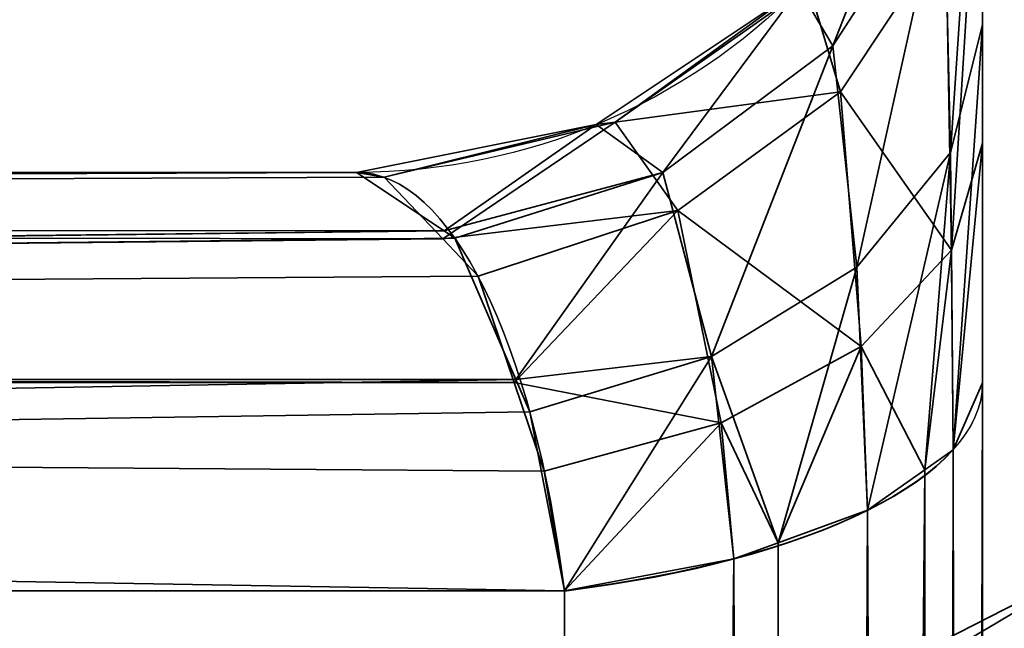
# Model space of a CAD drawing. Header units: millimetres. Extents: x -503 to 6703, y -110 to 193.
# Tile 645 of 656: x 2583.723 to 2584.824, y -2.868 to -2.188. Entities that reach past the tile are written whole.
import ezdxf

# ---------------------------------------------------------------- set-up
doc = ezdxf.new("R2010")
doc.units = ezdxf.units.MM
doc.layers.add('151', color=7, linetype='Continuous', true_color=0xffffff)

# ---------------------------------------------------------------- blocks, each defined once
blk = doc.blocks.new('UG_SURFACE_003')
at = {"layer": '151', "color": 252, "linetype": 'Continuous', "lineweight": 35}
for points in [[(3602.5, -14, 2212.25), (3602.5, 174.4, 2212.25), (2397.5, 174.4, 2212.25), (2397.5, -14, 2212.25)], [(2547.4999, -14, 2062.2499), (2547.4999, 174.4, 2062.2499), (3452.5001, 174.4, 2062.2499), (3452.5001, -14, 2062.2499)]]:
    blk.add_3dface(points, dxfattribs=at)
blk = doc.blocks.new('UG_SURFACE_294')
at = {"layer": '151', "color": 252, "linetype": 'Continuous', "lineweight": 35}
for points in [[(2584.8, -1.6, 980), (2584.8, -11.3028, 984.0852), (2584.8, -10.9564, 984.2852)], [(2584.8, -1.6, 980), (2584.8, -8.3028, 992.5852), (2584.8, -7.9564, 992.7852)], [(2584.8, -8.3028, 992.5852), (2584.8, -1.6, 980), (2584.8, -10.6381, 985), (2584.8, -10.7213, 985.3913)], [(2584.8, -10.9564, 984.2852), (2584.8, -10.7213, 984.6088), (2584.8, -1.6, 980)], [(2584.8, -7.9564, 992.7852), (2584.8, -7.7213, 993.1087), (2584.8, -1.6, 980)], [(2584.8, -10.7213, 984.6088), (2584.8, -10.6381, 985), (2584.8, -1.6, 980)], [(2584.8, -7.7213, 993.1087), (2584.8, -7.6381, 993.5), (2584.8, -1.8059, 1005.9564), (2584.8, -1.6, 980)], [(2584.8, -1.6, 1165), (2584.8, -1.8909, 1164.2013), (2584.8, -2.3264, 1164.6513)], [(2584.8, -11.7005, 984.0434), (2584.8, -11.3028, 984.0852), (2584.8, -1.6, 980), (2584.8, -22.0201, 980)], [(2584.8, -2.3264, 1164.6513), (2584.8, -3, 1165), (2584.8, -1.6, 1165)], [(2585.5, -3, 1165), (2585.5, -1.6, 1165), (2584.8, -1.6, 1165), (2584.8, -3, 1165)], [(2584.8, -22.0201, 980), (2584.8, -1.6, 980), (2585.5, -1.6, 980), (2585.5, -22.0201, 980)], [(2584.764, -2.3369, 1005.617), (2584.7569, -2.0254, 1006.0587), (2584.8, -1.8059, 1005.9564)], [(2584.8, -1.8059, 1005.9564), (2584.8, -2.1942, 1005.447), (2584.764, -2.3369, 1005.617)], [(2584.8, -1.8059, 1005.9564), (2584.8, -7.7213, 993.8912), (2584.8, -7.9564, 994.2148)], [(2584.8, -1.8059, 1005.9564), (2584.8, -7.6381, 993.5), (2584.8, -7.7213, 993.8912)], [(2584.8, -2.1942, 1005.447), (2584.8, -1.8059, 1005.9564), (2584.8, -7.9564, 994.2148)], [(2584.8, -1.8909, 1164.2013), (2584.759, -2.0917, 1164.077), (2584.7652, -2.446, 1164.4691)], [(2584.7652, -2.446, 1164.4691), (2584.8, -2.3264, 1164.6513), (2584.8, -1.8909, 1164.2013)], [(2584.6324, -2.2178, 1006.1485), (2584.595, -2.154, 1006.6233), (2584.7466, -1.9269, 1006.6233)], [(2584.7466, -1.9269, 1006.6233), (2584.7569, -2.0254, 1006.0587), (2584.6324, -2.2178, 1006.1485)], [(2584.6593, -2.4648, 1005.7695), (2584.6324, -2.2178, 1006.1485), (2584.7569, -2.0254, 1006.0587)], [(2584.7569, -2.0254, 1006.0587), (2584.764, -2.3369, 1005.617), (2584.6593, -2.4648, 1005.7695)], [(2584.6057, -2.1506, 1163.5072), (2584.641, -2.2689, 1163.9675), (2584.759, -2.0917, 1164.077)], [(2584.7652, -2.446, 1164.4691), (2584.759, -2.0917, 1164.077), (2584.641, -2.2689, 1163.9675)], [(2584.4424, -2.3593, 1006.2144), (2584.368, -2.3057, 1006.6233), (2584.595, -2.154, 1006.6233)], [(2584.595, -2.154, 1163.3767), (2584.595, -2.154, 1006.6233), (2584.368, -2.3057, 1006.6233), (2584.368, -2.3057, 1163.3767)], [(2584.595, -2.154, 1163.3767), (2584.368, -2.3057, 1163.3767), (2584.3892, -2.3031, 1163.4892)], [(2584.641, -2.2689, 1163.9675), (2584.6057, -2.1506, 1163.5072), (2584.3892, -2.3031, 1163.4892)], [(2584.3892, -2.3031, 1163.4892), (2584.6057, -2.1506, 1163.5072), (2584.595, -2.154, 1163.3767)], [(2584.595, -2.154, 1006.6233), (2584.6324, -2.2178, 1006.1485), (2584.4424, -2.3593, 1006.2144)], [(2584.7671, -2.6689, 1005.4111), (2584.764, -2.3369, 1005.617), (2584.8, -2.1942, 1005.447)], [(2584.8, -2.1942, 1005.447), (2584.8, -2.5942, 1005.2124), (2584.7671, -2.6689, 1005.4111)], [(2584.8, -2.5942, 1005.2124), (2584.8, -2.1942, 1005.447), (2584.8, -7.9564, 994.2148), (2584.8, -8.3028, 994.4148)], [(2584.497, -2.5648, 1005.8887), (2584.4424, -2.3593, 1006.2144), (2584.6324, -2.2178, 1006.1485)], [(2584.6324, -2.2178, 1006.1485), (2584.6593, -2.4648, 1005.7695), (2584.497, -2.5648, 1005.8887)], [(2584.3892, -2.3031, 1163.4892), (2584.4593, -2.4018, 1163.8852), (2584.641, -2.2689, 1163.9675)], [(2584.6643, -2.5536, 1164.305), (2584.641, -2.2689, 1163.9675), (2584.4593, -2.4018, 1163.8852)], [(2584.641, -2.2689, 1163.9675), (2584.6643, -2.5536, 1164.305), (2584.7652, -2.446, 1164.4691)], [(2584.1978, -2.4243, 1006.2898), (2584.1, -2.359, 1006.6233), (2584.368, -2.3057, 1006.6233)], [(2584.368, -2.3057, 1163.3767), (2584.368, -2.3057, 1006.6233), (2584.1, -2.359, 1006.6233), (2584.1, -2.359, 1163.3767)], [(2584.368, -2.3057, 1163.3767), (2584.1, -2.359, 1163.3767), (2584.1308, -2.3645, 1163.482)], [(2584.3892, -2.3031, 1163.4892), (2584.1308, -2.3645, 1163.482), (2584.1963, -2.4333, 1163.705)], [(2584.1308, -2.3645, 1163.482), (2584.3892, -2.3031, 1163.4892), (2584.368, -2.3057, 1163.3767)], [(2584.4593, -2.4018, 1163.8852), (2584.3892, -2.3031, 1163.4892), (2584.1963, -2.4333, 1163.705)], [(2584.368, -2.3057, 1006.6233), (2584.4424, -2.3593, 1006.2144), (2584.1978, -2.4243, 1006.2898)], [(2584.8, -2.3264, 1164.6513), (2584.7652, -2.446, 1164.4691), (2584.7671, -2.6689, 1164.5888)], [(2584.7671, -2.6689, 1164.5888), (2584.8, -2.5942, 1164.7875), (2584.8, -2.3264, 1164.6513)], [(2584.8, -3, 1165), (2584.8, -2.3264, 1164.6513), (2584.8, -2.5942, 1164.7875)], [(2584.6713, -2.7366, 1005.5912), (2584.6593, -2.4648, 1005.7695), (2584.764, -2.3369, 1005.617)], [(2584.764, -2.3369, 1005.617), (2584.7352, -2.6914, 1005.471), (2584.6713, -2.7366, 1005.5912)], [(2584.764, -2.3369, 1005.617), (2584.7671, -2.6689, 1005.4111), (2584.7352, -2.6914, 1005.471)], [(2571.0065, -2.4142, 1158.7371), (2584.1308, -2.3645, 1163.482), (2584.1, -2.359, 1163.3767)], [(2584.1, -2.359, 1163.3767), (2571.1, -2.359, 1158.489), (2571.0065, -2.4142, 1158.7371)], [(2571.0065, -2.4142, 1011.2629), (2571.1, -2.359, 1011.511), (2584.1, -2.359, 1006.6233)], [(2584.1, -2.359, 1006.6233), (2584.1978, -2.4243, 1006.2898), (2571.0065, -2.4142, 1011.2629)], [(2571.0065, -2.4142, 1158.7371), (2584.1963, -2.4333, 1163.705), (2584.1308, -2.3645, 1163.482)], [(2584.1, -2.359, 1163.3767), (2584.1, -2.359, 1006.6233), (2571.1, -2.359, 1011.511), (2571.1, -2.359, 1158.489)], [(2584.4424, -2.3593, 1006.2144), (2584.2099, -2.4324, 1006.2486), (2584.1978, -2.4243, 1006.2898)], [(2584.2781, -2.5903, 1006.0159), (2584.2099, -2.4324, 1006.2486), (2584.4424, -2.3593, 1006.2144)], [(2584.4424, -2.3593, 1006.2144), (2584.497, -2.5648, 1005.8887), (2584.2781, -2.5903, 1006.0159)], [(2584.1963, -2.4333, 1163.705), (2584.2359, -2.475, 1163.8401), (2584.4593, -2.4018, 1163.8852)], [(2584.4593, -2.4018, 1163.8852), (2584.2359, -2.475, 1163.8401), (2584.2762, -2.5937, 1163.9779)], [(2584.5075, -2.6387, 1164.1753), (2584.4593, -2.4018, 1163.8852), (2584.2762, -2.5937, 1163.9779)], [(2584.4593, -2.4018, 1163.8852), (2584.5075, -2.6387, 1164.1753), (2584.6643, -2.5536, 1164.305)], [(2584.1963, -2.4333, 1163.705), (2571.0015, -2.4172, 1158.7507), (2570.9257, -2.5697, 1158.9521)], [(2570.9257, -2.5697, 1011.0478), (2571.0015, -2.4172, 1011.2494), (2584.1978, -2.4243, 1006.2898)], [(2571.0065, -2.4142, 1158.7371), (2571.0015, -2.4172, 1158.7507), (2584.1963, -2.4333, 1163.705)], [(2584.1978, -2.4243, 1006.2898), (2571.0015, -2.4172, 1011.2494), (2571.0065, -2.4142, 1011.2629)], [(2570.9195, -2.5822, 1011.0313), (2570.9257, -2.5697, 1011.0478), (2584.1978, -2.4243, 1006.2898)], [(2584.1978, -2.4243, 1006.2898), (2584.2099, -2.4324, 1006.2486), (2570.9195, -2.5822, 1011.0313)], [(2584.2099, -2.4324, 1006.2486), (2584.2781, -2.5903, 1006.0159), (2570.9195, -2.5822, 1011.0313)], [(2570.9257, -2.5697, 1158.9521), (2584.2359, -2.475, 1163.8401), (2584.1963, -2.4333, 1163.705)], [(2584.7352, -2.6914, 1164.529), (2584.7652, -2.446, 1164.4691), (2584.6643, -2.5536, 1164.305)], [(2584.7352, -2.6914, 1164.529), (2584.7671, -2.6689, 1164.5888), (2584.7652, -2.446, 1164.4691)], [(2584.497, -2.5648, 1005.8887), (2584.6593, -2.4648, 1005.7695), (2584.5714, -2.7728, 1005.6875)], [(2584.6593, -2.4648, 1005.7695), (2584.6713, -2.7366, 1005.5912), (2584.5714, -2.7728, 1005.6875)], [(2570.9257, -2.5697, 1158.9521), (2584.2762, -2.5937, 1163.9779), (2584.2359, -2.475, 1163.8401)], [(2584.5714, -2.7728, 1164.3126), (2584.6643, -2.5536, 1164.305), (2584.5075, -2.6387, 1164.1753)], [(2584.5714, -2.7728, 1164.3126), (2584.6713, -2.7366, 1164.4089), (2584.6643, -2.5536, 1164.305)], [(2584.6643, -2.5536, 1164.305), (2584.6713, -2.7366, 1164.4089), (2584.7352, -2.6914, 1164.529)], [(2584.497, -2.5648, 1005.8887), (2584.2938, -2.6266, 1005.9624), (2584.2781, -2.5903, 1006.0159)], [(2584.3325, -2.8266, 1005.8305), (2584.2938, -2.6266, 1005.9624), (2584.497, -2.5648, 1005.8887)], [(2584.497, -2.5648, 1005.8887), (2584.5218, -2.7909, 1005.7354), (2584.3325, -2.8266, 1005.8305)], [(2584.5714, -2.7728, 1005.6875), (2584.5218, -2.7909, 1005.7354), (2584.497, -2.5648, 1005.8887)], [(2570.9257, -2.5697, 1158.9521), (2570.9195, -2.5822, 1158.9688), (2584.2762, -2.5937, 1163.9779)], [(2584.2762, -2.5937, 1163.9779), (2570.9195, -2.5822, 1158.9688), (2570.9159, -2.5995, 1158.9786)], [(2570.9159, -2.5995, 1011.0215), (2570.9195, -2.5822, 1011.0313), (2584.2781, -2.5903, 1006.0159)], [(2570.8675, -2.8266, 1010.893), (2570.9159, -2.5995, 1011.0215), (2584.2781, -2.5903, 1006.0159)], [(2584.2781, -2.5903, 1006.0159), (2584.2938, -2.6266, 1005.9624), (2570.8675, -2.8266, 1010.893)], [(2570.9159, -2.5995, 1158.9786), (2584.3098, -2.6927, 1164.0929), (2584.2762, -2.5937, 1163.9779)], [(2584.2762, -2.5937, 1163.9779), (2584.3098, -2.6927, 1164.0929), (2584.5075, -2.6387, 1164.1753)], [(2584.743, -22.1174, 1171.8326), (2584.8, -2.5942, 1164.7875), (2584.7671, -2.6689, 1164.5888)], [(2584.743, -22.1174, 1171.8326), (2584.8, -22.0201, 1172.0912), (2584.8, -2.5942, 1164.7875)], [(2584.7671, -2.6689, 1005.4111), (2584.8, -2.5942, 1005.2124), (2584.8, -22.0201, 997.9088)], [(2584.8, -2.5942, 1005.2124), (2584.8, -8.3028, 994.4148), (2584.8, -8.6, 994.4619)], [(2584.8, -8.6, 994.4619), (2584.8, -8.7005, 994.4566), (2584.8, -2.5942, 1005.2124)], [(2584.8, -8.7005, 994.4566), (2584.8, -9.0809, 994.333), (2584.8, -22.0201, 997.9088), (2584.8, -2.5942, 1005.2124)], [(2584.8, -2.5942, 1164.7875), (2584.8, -22.0201, 1172.0912), (2584.8, -3, 1165)], [(2570.9159, -2.5995, 1158.9786), (2570.8675, -2.8266, 1159.1071), (2584.3325, -2.8266, 1164.1695)], [(2570.9159, -2.5995, 1158.9786), (2584.3325, -2.8266, 1164.1695), (2584.3098, -2.6927, 1164.0929)], [(2584.2938, -2.6266, 1005.9624), (2584.3325, -2.8266, 1005.8305), (2570.8675, -2.8266, 1010.893)], [(2584.5075, -2.6387, 1164.1753), (2584.3098, -2.6927, 1164.0929), (2584.3325, -2.8266, 1164.1695)], [(2584.3325, -2.8266, 1164.1695), (2584.5218, -2.7909, 1164.2646), (2584.5075, -2.6387, 1164.1753)], [(2584.5075, -2.6387, 1164.1753), (2584.5218, -2.7909, 1164.2646), (2584.5714, -2.7728, 1164.3126)], [(2584.743, -22.1174, 1171.8326), (2584.7671, -2.6689, 1164.5888), (2584.7352, -2.6914, 1164.529)], [(2584.743, -22.1174, 998.1675), (2584.7352, -2.6914, 1005.471), (2584.7671, -2.6689, 1005.4111)], [(2584.8, -22.0201, 997.9088), (2584.743, -22.1174, 998.1675), (2584.7671, -2.6689, 1005.4111)], [(2584.578, -22.2001, 1171.6125), (2584.7352, -2.6914, 1164.529), (2584.6713, -2.7366, 1164.4089)], [(2584.578, -22.2001, 1171.6125), (2584.7411, -22.1183, 1171.8299), (2584.7352, -2.6914, 1164.529)], [(2584.6713, -2.7366, 1005.5912), (2584.7352, -2.6914, 1005.471), (2584.7411, -22.1183, 998.1701)], [(2584.7352, -2.6914, 1164.529), (2584.7411, -22.1183, 1171.8299), (2584.743, -22.1174, 1171.8326)], [(2584.743, -22.1174, 998.1675), (2584.7411, -22.1183, 998.1701), (2584.7352, -2.6914, 1005.471)], [(2584.578, -22.2001, 1171.6125), (2584.6713, -2.7366, 1164.4089), (2584.5714, -2.7728, 1164.3126)], [(2584.578, -22.2001, 998.3875), (2584.5714, -2.7728, 1005.6875), (2584.6713, -2.7366, 1005.5912)], [(2584.7411, -22.1183, 998.1701), (2584.578, -22.2001, 998.3875), (2584.6713, -2.7366, 1005.5912)], [(2584.5766, -22.2004, 1171.6117), (2584.5714, -2.7728, 1164.3126), (2584.5218, -2.7909, 1164.2646)], [(2584.5218, -2.7909, 1005.7354), (2584.5714, -2.7728, 1005.6875), (2584.5766, -22.2004, 998.3883)], [(2584.5714, -2.7728, 1164.3126), (2584.5766, -22.2004, 1171.6117), (2584.578, -22.2001, 1171.6125)], [(2584.578, -22.2001, 998.3875), (2584.5766, -22.2004, 998.3883), (2584.5714, -2.7728, 1005.6875)], [(2584.3325, -22.2525, 1171.4731), (2584.5766, -22.2004, 1171.6117), (2584.5218, -2.7909, 1164.2646)], [(2584.5218, -2.7909, 1164.2646), (2584.3325, -2.8266, 1164.1695), (2584.3325, -22.2525, 1171.4731)], [(2584.3325, -22.2525, 998.5269), (2584.3325, -2.8266, 1005.8305), (2584.5218, -2.7909, 1005.7354)], [(2584.5218, -2.7909, 1005.7354), (2584.5766, -22.2004, 998.3883), (2584.3325, -22.2525, 998.5269)], [(2584.6322, -2.9453, 1163.1), (2584.8949, -2.8114, 1163.2391), (2584.8484, -2.888, 1163.4473)], [(2584.8949, -2.8114, 1163.2391), (2584.6322, -2.9453, 1006.9), (2584.8949, -2.8114, 1006.7608)], [(2584.8949, -2.8114, 1163.2391), (2584.6322, -2.9453, 1163.1), (2584.6322, -2.9453, 1006.9)], [(2584.8484, -2.888, 1006.5528), (2584.8949, -2.8114, 1006.7608), (2584.6322, -2.9453, 1006.9)], [(2560.8265, -12.8675, 1010.893), (2570.8675, -2.8266, 1010.893), (2584.3325, -2.8266, 1005.8305), (2584.3325, -22.2525, 998.5269)], [(2580.2524, -26.3324, 1171.4731), (2584.3325, -22.2525, 1171.4731), (2584.3325, -2.8266, 1164.1695), (2570.8675, -2.8266, 1159.1071)]]:
    blk.add_3dface(points, dxfattribs=at)
blk = doc.blocks.new('UG_SURFACE_302')
at = {"layer": '151', "color": 252, "linetype": 'Continuous', "lineweight": 35}
for points in [[(2584.8, -1.6, 980), (2584.8, -11.3028, 984.0852), (2584.8, -10.9564, 984.2852)], [(2584.8, -1.6, 980), (2584.8, -8.3028, 992.5852), (2584.8, -7.9564, 992.7852)], [(2584.8, -8.3028, 992.5852), (2584.8, -1.6, 980), (2584.8, -10.6381, 985), (2584.8, -10.7213, 985.3913)], [(2584.8, -10.9564, 984.2852), (2584.8, -10.7213, 984.6088), (2584.8, -1.6, 980)], [(2584.8, -7.9564, 992.7852), (2584.8, -7.7213, 993.1087), (2584.8, -1.6, 980)], [(2584.8, -10.7213, 984.6088), (2584.8, -10.6381, 985), (2584.8, -1.6, 980)], [(2584.8, -7.7213, 993.1087), (2584.8, -7.6381, 993.5), (2584.8, -1.8059, 1005.9564), (2584.8, -1.6, 980)], [(2584.8, -1.6, 1165), (2584.8, -1.8909, 1164.2013), (2584.8, -2.3264, 1164.6513)], [(2584.8, -11.7005, 984.0434), (2584.8, -11.3028, 984.0852), (2584.8, -1.6, 980), (2584.8, -22.0201, 980)], [(2584.8, -2.3264, 1164.6513), (2584.8, -3, 1165), (2584.8, -1.6, 1165)], [(2585.5, -3, 1165), (2585.5, -1.6, 1165), (2584.8, -1.6, 1165), (2584.8, -3, 1165)], [(2584.8, -22.0201, 980), (2584.8, -1.6, 980), (2585.5, -1.6, 980), (2585.5, -22.0201, 980)], [(2584.764, -2.3369, 1005.617), (2584.7569, -2.0254, 1006.0587), (2584.8, -1.8059, 1005.9564)], [(2584.8, -1.8059, 1005.9564), (2584.8, -2.1942, 1005.447), (2584.764, -2.3369, 1005.617)], [(2584.8, -1.8059, 1005.9564), (2584.8, -7.7213, 993.8912), (2584.8, -7.9564, 994.2148)], [(2584.8, -1.8059, 1005.9564), (2584.8, -7.6381, 993.5), (2584.8, -7.7213, 993.8912)], [(2584.8, -2.1942, 1005.447), (2584.8, -1.8059, 1005.9564), (2584.8, -7.9564, 994.2148)], [(2584.8, -1.8909, 1164.2013), (2584.759, -2.0917, 1164.077), (2584.7652, -2.446, 1164.4691)], [(2584.7652, -2.446, 1164.4691), (2584.8, -2.3264, 1164.6513), (2584.8, -1.8909, 1164.2013)], [(2584.6324, -2.2178, 1006.1485), (2584.595, -2.154, 1006.6233), (2584.7466, -1.9269, 1006.6233)], [(2584.7466, -1.9269, 1006.6233), (2584.7569, -2.0254, 1006.0587), (2584.6324, -2.2178, 1006.1485)], [(2584.6593, -2.4648, 1005.7695), (2584.6324, -2.2178, 1006.1485), (2584.7569, -2.0254, 1006.0587)], [(2584.7569, -2.0254, 1006.0587), (2584.764, -2.3369, 1005.617), (2584.6593, -2.4648, 1005.7695)], [(2584.6057, -2.1506, 1163.5072), (2584.641, -2.2689, 1163.9675), (2584.759, -2.0917, 1164.077)], [(2584.7652, -2.446, 1164.4691), (2584.759, -2.0917, 1164.077), (2584.641, -2.2689, 1163.9675)], [(2584.4424, -2.3593, 1006.2144), (2584.368, -2.3057, 1006.6233), (2584.595, -2.154, 1006.6233)], [(2584.595, -2.154, 1163.3767), (2584.595, -2.154, 1006.6233), (2584.368, -2.3057, 1006.6233), (2584.368, -2.3057, 1163.3767)], [(2584.595, -2.154, 1163.3767), (2584.368, -2.3057, 1163.3767), (2584.3892, -2.3031, 1163.4892)], [(2584.641, -2.2689, 1163.9675), (2584.6057, -2.1506, 1163.5072), (2584.3892, -2.3031, 1163.4892)], [(2584.3892, -2.3031, 1163.4892), (2584.6057, -2.1506, 1163.5072), (2584.595, -2.154, 1163.3767)], [(2584.595, -2.154, 1006.6233), (2584.6324, -2.2178, 1006.1485), (2584.4424, -2.3593, 1006.2144)], [(2584.7671, -2.6689, 1005.4111), (2584.764, -2.3369, 1005.617), (2584.8, -2.1942, 1005.447)], [(2584.8, -2.1942, 1005.447), (2584.8, -2.5942, 1005.2124), (2584.7671, -2.6689, 1005.4111)], [(2584.8, -2.5942, 1005.2124), (2584.8, -2.1942, 1005.447), (2584.8, -7.9564, 994.2148), (2584.8, -8.3028, 994.4148)], [(2584.497, -2.5648, 1005.8887), (2584.4424, -2.3593, 1006.2144), (2584.6324, -2.2178, 1006.1485)], [(2584.6324, -2.2178, 1006.1485), (2584.6593, -2.4648, 1005.7695), (2584.497, -2.5648, 1005.8887)], [(2584.3892, -2.3031, 1163.4892), (2584.4593, -2.4018, 1163.8852), (2584.641, -2.2689, 1163.9675)], [(2584.6643, -2.5536, 1164.305), (2584.641, -2.2689, 1163.9675), (2584.4593, -2.4018, 1163.8852)], [(2584.641, -2.2689, 1163.9675), (2584.6643, -2.5536, 1164.305), (2584.7652, -2.446, 1164.4691)], [(2584.1978, -2.4243, 1006.2898), (2584.1, -2.359, 1006.6233), (2584.368, -2.3057, 1006.6233)], [(2584.368, -2.3057, 1163.3767), (2584.368, -2.3057, 1006.6233), (2584.1, -2.359, 1006.6233), (2584.1, -2.359, 1163.3767)], [(2584.368, -2.3057, 1163.3767), (2584.1, -2.359, 1163.3767), (2584.1308, -2.3645, 1163.482)], [(2584.3892, -2.3031, 1163.4892), (2584.1308, -2.3645, 1163.482), (2584.1963, -2.4333, 1163.705)], [(2584.1308, -2.3645, 1163.482), (2584.3892, -2.3031, 1163.4892), (2584.368, -2.3057, 1163.3767)], [(2584.4593, -2.4018, 1163.8852), (2584.3892, -2.3031, 1163.4892), (2584.1963, -2.4333, 1163.705)], [(2584.368, -2.3057, 1006.6233), (2584.4424, -2.3593, 1006.2144), (2584.1978, -2.4243, 1006.2898)], [(2584.8, -2.3264, 1164.6513), (2584.7652, -2.446, 1164.4691), (2584.7671, -2.6689, 1164.5888)], [(2584.7671, -2.6689, 1164.5888), (2584.8, -2.5942, 1164.7875), (2584.8, -2.3264, 1164.6513)], [(2584.8, -3, 1165), (2584.8, -2.3264, 1164.6513), (2584.8, -2.5942, 1164.7875)], [(2584.6713, -2.7366, 1005.5912), (2584.6593, -2.4648, 1005.7695), (2584.764, -2.3369, 1005.617)], [(2584.764, -2.3369, 1005.617), (2584.7352, -2.6914, 1005.471), (2584.6713, -2.7366, 1005.5912)], [(2584.764, -2.3369, 1005.617), (2584.7671, -2.6689, 1005.4111), (2584.7352, -2.6914, 1005.471)], [(2571.0065, -2.4142, 1158.7371), (2584.1308, -2.3645, 1163.482), (2584.1, -2.359, 1163.3767)], [(2584.1, -2.359, 1163.3767), (2571.1, -2.359, 1158.489), (2571.0065, -2.4142, 1158.7371)], [(2571.0065, -2.4142, 1011.2629), (2571.1, -2.359, 1011.511), (2584.1, -2.359, 1006.6233)], [(2584.1, -2.359, 1006.6233), (2584.1978, -2.4243, 1006.2898), (2571.0065, -2.4142, 1011.2629)], [(2571.0065, -2.4142, 1158.7371), (2584.1963, -2.4333, 1163.705), (2584.1308, -2.3645, 1163.482)], [(2584.1, -2.359, 1163.3767), (2584.1, -2.359, 1006.6233), (2571.1, -2.359, 1011.511), (2571.1, -2.359, 1158.489)], [(2584.4424, -2.3593, 1006.2144), (2584.2099, -2.4324, 1006.2486), (2584.1978, -2.4243, 1006.2898)], [(2584.2781, -2.5903, 1006.0159), (2584.2099, -2.4324, 1006.2486), (2584.4424, -2.3593, 1006.2144)], [(2584.4424, -2.3593, 1006.2144), (2584.497, -2.5648, 1005.8887), (2584.2781, -2.5903, 1006.0159)], [(2584.1963, -2.4333, 1163.705), (2584.2359, -2.475, 1163.8401), (2584.4593, -2.4018, 1163.8852)], [(2584.4593, -2.4018, 1163.8852), (2584.2359, -2.475, 1163.8401), (2584.2762, -2.5937, 1163.9779)], [(2584.5075, -2.6387, 1164.1753), (2584.4593, -2.4018, 1163.8852), (2584.2762, -2.5937, 1163.9779)], [(2584.4593, -2.4018, 1163.8852), (2584.5075, -2.6387, 1164.1753), (2584.6643, -2.5536, 1164.305)], [(2584.1963, -2.4333, 1163.705), (2571.0015, -2.4172, 1158.7507), (2570.9257, -2.5697, 1158.9521)], [(2570.9257, -2.5697, 1011.0478), (2571.0015, -2.4172, 1011.2494), (2584.1978, -2.4243, 1006.2898)], [(2571.0065, -2.4142, 1158.7371), (2571.0015, -2.4172, 1158.7507), (2584.1963, -2.4333, 1163.705)], [(2584.1978, -2.4243, 1006.2898), (2571.0015, -2.4172, 1011.2494), (2571.0065, -2.4142, 1011.2629)], [(2570.9195, -2.5822, 1011.0313), (2570.9257, -2.5697, 1011.0478), (2584.1978, -2.4243, 1006.2898)], [(2584.1978, -2.4243, 1006.2898), (2584.2099, -2.4324, 1006.2486), (2570.9195, -2.5822, 1011.0313)], [(2584.2099, -2.4324, 1006.2486), (2584.2781, -2.5903, 1006.0159), (2570.9195, -2.5822, 1011.0313)], [(2570.9257, -2.5697, 1158.9521), (2584.2359, -2.475, 1163.8401), (2584.1963, -2.4333, 1163.705)], [(2584.7352, -2.6914, 1164.529), (2584.7652, -2.446, 1164.4691), (2584.6643, -2.5536, 1164.305)], [(2584.7352, -2.6914, 1164.529), (2584.7671, -2.6689, 1164.5888), (2584.7652, -2.446, 1164.4691)], [(2584.497, -2.5648, 1005.8887), (2584.6593, -2.4648, 1005.7695), (2584.5714, -2.7728, 1005.6875)], [(2584.6593, -2.4648, 1005.7695), (2584.6713, -2.7366, 1005.5912), (2584.5714, -2.7728, 1005.6875)], [(2570.9257, -2.5697, 1158.9521), (2584.2762, -2.5937, 1163.9779), (2584.2359, -2.475, 1163.8401)], [(2584.5714, -2.7728, 1164.3126), (2584.6643, -2.5536, 1164.305), (2584.5075, -2.6387, 1164.1753)], [(2584.5714, -2.7728, 1164.3126), (2584.6713, -2.7366, 1164.4089), (2584.6643, -2.5536, 1164.305)], [(2584.6643, -2.5536, 1164.305), (2584.6713, -2.7366, 1164.4089), (2584.7352, -2.6914, 1164.529)], [(2584.497, -2.5648, 1005.8887), (2584.2938, -2.6266, 1005.9624), (2584.2781, -2.5903, 1006.0159)], [(2584.3325, -2.8266, 1005.8305), (2584.2938, -2.6266, 1005.9624), (2584.497, -2.5648, 1005.8887)], [(2584.497, -2.5648, 1005.8887), (2584.5218, -2.7909, 1005.7354), (2584.3325, -2.8266, 1005.8305)], [(2584.5714, -2.7728, 1005.6875), (2584.5218, -2.7909, 1005.7354), (2584.497, -2.5648, 1005.8887)], [(2570.9257, -2.5697, 1158.9521), (2570.9195, -2.5822, 1158.9688), (2584.2762, -2.5937, 1163.9779)], [(2584.2762, -2.5937, 1163.9779), (2570.9195, -2.5822, 1158.9688), (2570.9159, -2.5995, 1158.9786)], [(2570.9159, -2.5995, 1011.0215), (2570.9195, -2.5822, 1011.0313), (2584.2781, -2.5903, 1006.0159)], [(2570.8675, -2.8266, 1010.893), (2570.9159, -2.5995, 1011.0215), (2584.2781, -2.5903, 1006.0159)], [(2584.2781, -2.5903, 1006.0159), (2584.2938, -2.6266, 1005.9624), (2570.8675, -2.8266, 1010.893)], [(2570.9159, -2.5995, 1158.9786), (2584.3098, -2.6927, 1164.0929), (2584.2762, -2.5937, 1163.9779)], [(2584.2762, -2.5937, 1163.9779), (2584.3098, -2.6927, 1164.0929), (2584.5075, -2.6387, 1164.1753)], [(2584.743, -22.1174, 1171.8326), (2584.8, -2.5942, 1164.7875), (2584.7671, -2.6689, 1164.5888)], [(2584.743, -22.1174, 1171.8326), (2584.8, -22.0201, 1172.0912), (2584.8, -2.5942, 1164.7875)], [(2584.7671, -2.6689, 1005.4111), (2584.8, -2.5942, 1005.2124), (2584.8, -22.0201, 997.9088)], [(2584.8, -2.5942, 1005.2124), (2584.8, -8.3028, 994.4148), (2584.8, -8.6, 994.4619)], [(2584.8, -8.6, 994.4619), (2584.8, -8.7005, 994.4566), (2584.8, -2.5942, 1005.2124)], [(2584.8, -8.7005, 994.4566), (2584.8, -9.0809, 994.333), (2584.8, -22.0201, 997.9088), (2584.8, -2.5942, 1005.2124)], [(2584.8, -2.5942, 1164.7875), (2584.8, -22.0201, 1172.0912), (2584.8, -3, 1165)], [(2570.9159, -2.5995, 1158.9786), (2570.8675, -2.8266, 1159.1071), (2584.3325, -2.8266, 1164.1695)], [(2570.9159, -2.5995, 1158.9786), (2584.3325, -2.8266, 1164.1695), (2584.3098, -2.6927, 1164.0929)], [(2584.2938, -2.6266, 1005.9624), (2584.3325, -2.8266, 1005.8305), (2570.8675, -2.8266, 1010.893)], [(2584.5075, -2.6387, 1164.1753), (2584.3098, -2.6927, 1164.0929), (2584.3325, -2.8266, 1164.1695)], [(2584.3325, -2.8266, 1164.1695), (2584.5218, -2.7909, 1164.2646), (2584.5075, -2.6387, 1164.1753)], [(2584.5075, -2.6387, 1164.1753), (2584.5218, -2.7909, 1164.2646), (2584.5714, -2.7728, 1164.3126)], [(2584.743, -22.1174, 1171.8326), (2584.7671, -2.6689, 1164.5888), (2584.7352, -2.6914, 1164.529)], [(2584.743, -22.1174, 998.1675), (2584.7352, -2.6914, 1005.471), (2584.7671, -2.6689, 1005.4111)], [(2584.8, -22.0201, 997.9088), (2584.743, -22.1174, 998.1675), (2584.7671, -2.6689, 1005.4111)], [(2584.578, -22.2001, 1171.6125), (2584.7352, -2.6914, 1164.529), (2584.6713, -2.7366, 1164.4089)], [(2584.578, -22.2001, 1171.6125), (2584.7411, -22.1183, 1171.8299), (2584.7352, -2.6914, 1164.529)], [(2584.6713, -2.7366, 1005.5912), (2584.7352, -2.6914, 1005.471), (2584.7411, -22.1183, 998.1701)], [(2584.7352, -2.6914, 1164.529), (2584.7411, -22.1183, 1171.8299), (2584.743, -22.1174, 1171.8326)], [(2584.743, -22.1174, 998.1675), (2584.7411, -22.1183, 998.1701), (2584.7352, -2.6914, 1005.471)], [(2584.578, -22.2001, 1171.6125), (2584.6713, -2.7366, 1164.4089), (2584.5714, -2.7728, 1164.3126)], [(2584.578, -22.2001, 998.3875), (2584.5714, -2.7728, 1005.6875), (2584.6713, -2.7366, 1005.5912)], [(2584.7411, -22.1183, 998.1701), (2584.578, -22.2001, 998.3875), (2584.6713, -2.7366, 1005.5912)], [(2584.5766, -22.2004, 1171.6117), (2584.5714, -2.7728, 1164.3126), (2584.5218, -2.7909, 1164.2646)], [(2584.5218, -2.7909, 1005.7354), (2584.5714, -2.7728, 1005.6875), (2584.5766, -22.2004, 998.3883)], [(2584.5714, -2.7728, 1164.3126), (2584.5766, -22.2004, 1171.6117), (2584.578, -22.2001, 1171.6125)], [(2584.578, -22.2001, 998.3875), (2584.5766, -22.2004, 998.3883), (2584.5714, -2.7728, 1005.6875)], [(2584.3325, -22.2525, 1171.4731), (2584.5766, -22.2004, 1171.6117), (2584.5218, -2.7909, 1164.2646)], [(2584.5218, -2.7909, 1164.2646), (2584.3325, -2.8266, 1164.1695), (2584.3325, -22.2525, 1171.4731)], [(2584.3325, -22.2525, 998.5269), (2584.3325, -2.8266, 1005.8305), (2584.5218, -2.7909, 1005.7354)], [(2584.5218, -2.7909, 1005.7354), (2584.5766, -22.2004, 998.3883), (2584.3325, -22.2525, 998.5269)], [(2584.6322, -2.9453, 1163.1), (2584.8949, -2.8114, 1163.2391), (2584.8484, -2.888, 1163.4473)], [(2584.8949, -2.8114, 1163.2391), (2584.6322, -2.9453, 1006.9), (2584.8949, -2.8114, 1006.7608)], [(2584.8949, -2.8114, 1163.2391), (2584.6322, -2.9453, 1163.1), (2584.6322, -2.9453, 1006.9)], [(2584.8484, -2.888, 1006.5528), (2584.8949, -2.8114, 1006.7608), (2584.6322, -2.9453, 1006.9)], [(2560.8265, -12.8675, 1010.893), (2570.8675, -2.8266, 1010.893), (2584.3325, -2.8266, 1005.8305), (2584.3325, -22.2525, 998.5269)], [(2580.2524, -26.3324, 1171.4731), (2584.3325, -22.2525, 1171.4731), (2584.3325, -2.8266, 1164.1695), (2570.8675, -2.8266, 1159.1071)]]:
    blk.add_3dface(points, dxfattribs=at)

msp = doc.modelspace()

# ---------------------------------------------------------------- linework, layer by layer
at = {"layer": '151', "color": 252, "linetype": 'Continuous', "lineweight": -3, "true_color": 0x939598}
for p, q in [((2584.8, -22.0201, 980), (2584.8, -1.6, 980)), ((2584.8, -1.6, 1165), (2584.8, -3, 1165)), ((2584.8, -1.6, 1165), (2584.8, -3, 1165)), ((2584.8, -22.0201, 980), (2584.8, -1.6, 980)), ((2571.0999, -2.359, 1011.511), (2584.1, -2.359, 1006.6233)), ((2571.0999, -2.359, 1158.489), (2584.1, -2.359, 1163.3767)), ((2571.0999, -2.359, 1158.489), (2584.1, -2.359, 1163.3767)), ((2571.0999, -2.359, 1011.511), (2584.1, -2.359, 1006.6233)), ((2584.1, -2.359, 1163.3767), (2584.1, -2.359, 1006.6233)), ((2584.1, -2.359, 1163.3767), (2584.1, -2.359, 1006.6233)), ((2584.8, -22.0201, 997.9088), (2584.8, -2.5942, 1005.2124)), ((2584.8, -2.5942, 1164.7876), (2584.8, -22.0201, 1172.0912)), ((2584.8, -2.5942, 1164.7876), (2584.8, -22.0201, 1172.0912)), ((2584.8, -22.0201, 997.9088), (2584.8, -2.5942, 1005.2124)), ((2570.8675, -2.8266, 1159.107), (2584.3324, -2.8266, 1164.1695)), ((2570.8675, -2.8266, 1010.893), (2584.3324, -2.8266, 1005.8305)), ((2570.8675, -2.8266, 1010.893), (2584.3324, -2.8266, 1005.8305)), ((2570.8675, -2.8266, 1159.107), (2584.3324, -2.8266, 1164.1695)), ((2584.3324, -2.8266, 1005.8305), (2584.3324, -22.2525, 998.5269)), ((2584.3324, -22.2525, 1171.4731), (2584.3324, -2.8266, 1164.1695)), ((2584.3324, -2.8266, 1005.8305), (2584.3324, -22.2525, 998.5269)), ((2584.3324, -22.2525, 1171.4731), (2584.3324, -2.8266, 1164.1695))]:
    msp.add_line(p, q, dxfattribs=at)
at = {"layer": '151', "color": 252, "linetype": 'Continuous', "lineweight": -3, "true_color": 0x939598, "extrusion": (0, 0, -1)}
for centre in [(-2584.1, -1.659, -1163.3767), (-2584.1, -1.659, -1006.6233), (-2584.1, -1.659, -1163.3767), (-2584.1, -1.659, -1006.6233)]:
    msp.add_arc(centre, 0.7, 180, 270, dxfattribs=at)
at = {"layer": '151', "color": 252, "linetype": 'Continuous', "lineweight": -3, "true_color": 0x939598, "extrusion": (0, 0.936029, 0.351924)}
msp.add_arc((-2584.1, 941.8207, 351.3298), 0.7, 109.3882, 180, dxfattribs=at)
msp.add_arc((-2584.1, 941.8207, 351.3298), 0.7, 109.3882, 180, dxfattribs=at)
at = {"layer": '151', "color": 252, "linetype": 'Continuous', "lineweight": -3, "true_color": 0x939598, "extrusion": (0, 0.936029, -0.351924)}
msp.add_arc((-2584.1, 1089.3616, -412.3446), 0.7, 180, 250.6118, dxfattribs=at)
msp.add_arc((-2584.1, 1089.3616, -412.3446), 0.7, 180, 250.6118, dxfattribs=at)
at = {"layer": '151', "color": 252, "linetype": 'Continuous', "lineweight": -3, "true_color": 0x939598, "extrusion": (4.32051e-16, 0.72035, -0.69361)}
msp.add_ellipse((2584.1, -1.659, 1164.4359), major_axis=(0, 1.4, 1.454), ratio=0.69361, start_param=1.570796, end_param=2.803205, dxfattribs=at)
msp.add_ellipse((2584.1, -1.659, 1164.4359), major_axis=(0, 1.4, 1.454), ratio=0.69361, start_param=1.570796, end_param=2.803205, dxfattribs=at)
at = {"layer": '151', "color": 252, "linetype": 'Continuous', "lineweight": -3, "true_color": 0x939598, "extrusion": (4.32051e-16, 0.72035, 0.69361)}
msp.add_ellipse((2584.1, -1.659, 1005.5641), major_axis=(0, 1.4, -1.454), ratio=0.69361, start_param=3.47998, end_param=4.712389, dxfattribs=at)
msp.add_ellipse((2584.1, -1.659, 1005.5641), major_axis=(0, 1.4, -1.454), ratio=0.69361, start_param=3.47998, end_param=4.712389, dxfattribs=at)
at = {"layer": '151', "color": 252, "linetype": 'Continuous', "lineweight": -3, "true_color": 0x939598, "extrusion": (-2.37351e-16, -0.395731, 0.918367)}
msp.add_ellipse((2584.1, -1.659, 1164.4359), major_axis=(0, 1.8537, 0.7988), ratio=0.69361, start_param=3.47998, end_param=4.712389, dxfattribs=at)
msp.add_ellipse((2584.1, -1.659, 1164.4359), major_axis=(0, 1.8537, 0.7988), ratio=0.69361, start_param=3.47998, end_param=4.712389, dxfattribs=at)
at = {"layer": '151', "color": 252, "linetype": 'Continuous', "lineweight": -3, "true_color": 0x939598, "extrusion": (-2.37351e-16, -0.395731, -0.918367)}
msp.add_ellipse((2584.1, -1.659, 1005.5641), major_axis=(0, 1.8537, -0.7988), ratio=0.69361, start_param=1.570796, end_param=2.803205, dxfattribs=at)
msp.add_ellipse((2584.1, -1.659, 1005.5641), major_axis=(0, 1.8537, -0.7988), ratio=0.69361, start_param=1.570796, end_param=2.803205, dxfattribs=at)
at = {"layer": '151', "color": 252, "linetype": 'Continuous', "lineweight": -3, "true_color": 0x939598, "extrusion": (1, 0, 0)}
for centre, major_axis, start_param, end_param in [((2584.8, -3.059, 1163.3767), (0, 0, 1.4957), 4.712389, 5.944798), ((2584.8, -3.059, 1006.6233), (0, 0, -1.4957), 0.338388, 1.570796), ((2584.8, -3.059, 1163.3767), (0, 0, 1.4957), 4.712389, 5.944798), ((2584.8, -3.059, 1006.6233), (0, 0, -1.4957), 0.338388, 1.570796)]:
    msp.add_ellipse(centre, major_axis=major_axis, ratio=0.936029, start_param=start_param, end_param=end_param, dxfattribs=at)
at = {"layer": '151', "color": 252, "linetype": 'Continuous', "lineweight": -3, "true_color": 0x939598, "extrusion": (-0.959627, 1.10913e-15, -0.281275)}
msp.add_ellipse((2584.1, -3.059, 1006.6233), major_axis=(0.2463, 0, -0.8405), ratio=0.799251, start_param=4.712389, end_param=5.944798, dxfattribs=at)
msp.add_ellipse((2584.1, -3.059, 1006.6233), major_axis=(0.2463, 0, -0.8405), ratio=0.799251, start_param=4.712389, end_param=5.944798, dxfattribs=at)
at = {"layer": '151', "color": 252, "linetype": 'Continuous', "lineweight": -3, "true_color": 0x939598, "extrusion": (-0.959627, 9.55028e-16, 0.281275)}
msp.add_ellipse((2584.1, -3.059, 1163.3767), major_axis=(0.2463, 0, 0.8405), ratio=0.799251, start_param=0.338388, end_param=1.570796, dxfattribs=at)
msp.add_ellipse((2584.1, -3.059, 1163.3767), major_axis=(0.2463, 0, 0.8405), ratio=0.799251, start_param=0.338388, end_param=1.570796, dxfattribs=at)

# ---------------------------------------------------------------- block references
at = {"layer": '151', "color": 252, "linetype": 'Continuous', "lineweight": -3, "true_color": 0x939598}
for name in ['UG_SURFACE_003', 'UG_SURFACE_294', 'UG_SURFACE_302']:
    msp.add_blockref(name, (0, 0), dxfattribs=at)

doc.saveas('drawing.dxf')
